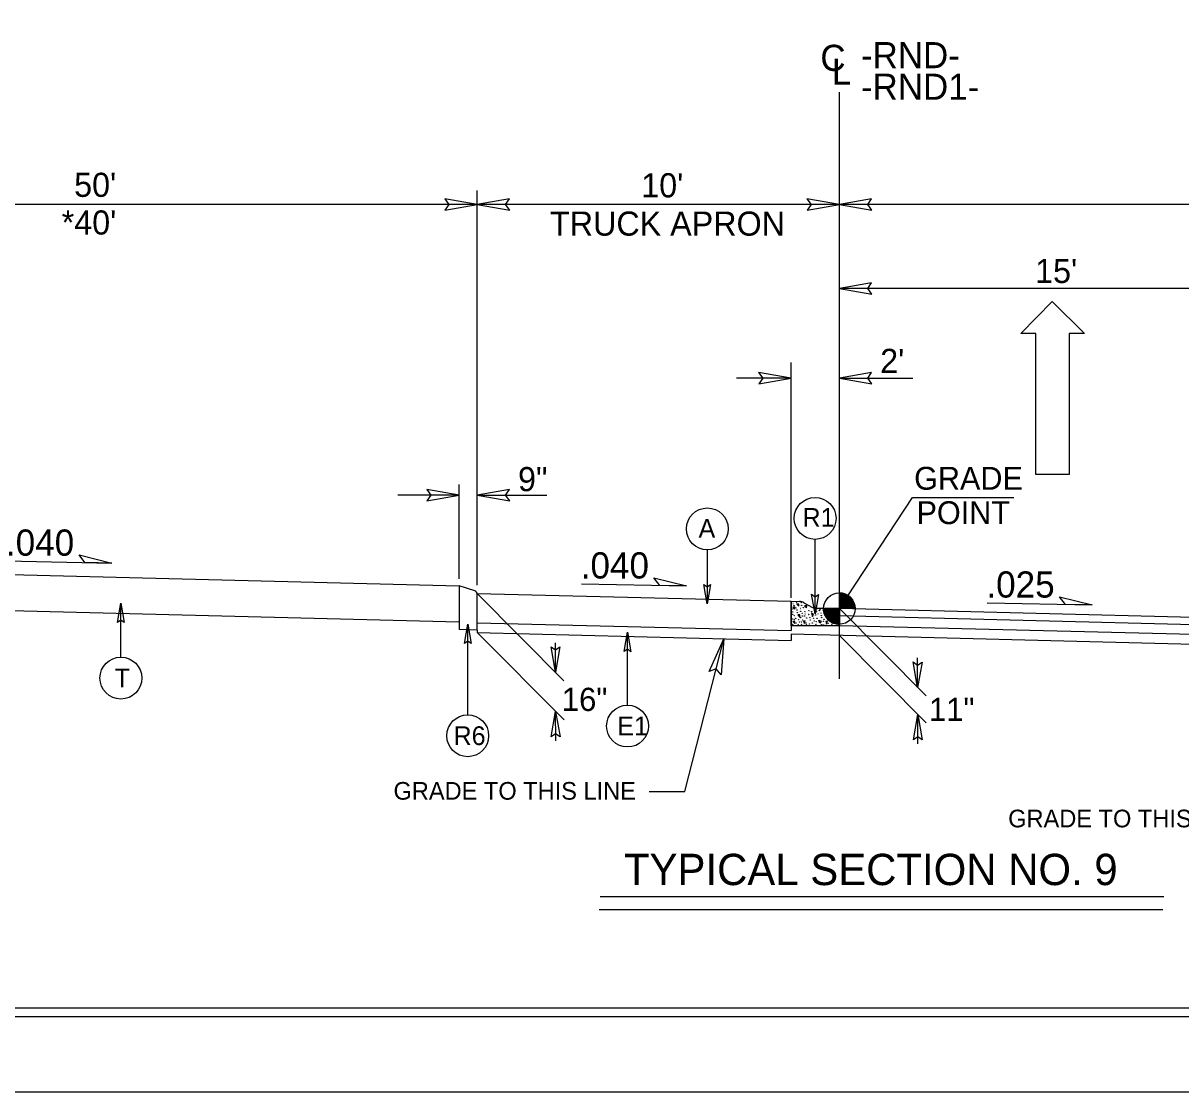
# Model space of a CAD drawing. Extents: x 958711 to 962106, y 831169 to 840840.
# Drawn here: x 959274.3 to 959618.7, y 836066.7 to 836384.7 of the extents above; entities that cross this region are included whole.
import ezdxf

# ---------------------------------------------------------------- set-up
doc = ezdxf.new("R2010")
doc.units = 0
for name, color, linetype in [('Default', 7, 'Continuous'), ('Old_Level_1', 7, 'Continuous'), ('Old_Level_11', 7, 'Continuous'), ('Prop Dimension Text', 7, 'Continuous'), ('Prop Lane Arrow CELL', 7, 'Continuous'), ('Sheet Plot Border Inside CELL', 7, 'Continuous'), ('Sheet Plot Border Outside CELL', 7, 'Continuous'), ('Sheet Typical CELL', 7, 'Continuous'), ('Typical Curb CELL', 7, 'Continuous'), ('Typical ID Circle CELL', 7, 'Continuous'), ('Typical Terminator CELL', 7, 'Continuous'), ('Typical Text ID Circle CELL', 7, 'Continuous')]:
    doc.layers.add(name, color=color, linetype=linetype)

# ---------------------------------------------------------------- blocks, each defined once
blk = doc.blocks.new('Lane Arrow Through')
at = {"layer": 'Prop Lane Arrow CELL'}
for p, q in [((-3.15, 1.6), (-3.15, 3.1)), ((-3.15, 3.1), (0, 0)), ((-17.15, 1.6), (-3.15, 1.6)), ((-17.15, -1.7), (-17.15, 1.6)), ((0, 0), (-3.15, -3.2)), ((-3.15, -1.7), (-17.15, -1.7)), ((-3.15, -3.2), (-3.15, -1.7))]:
    blk.add_line(p, q, dxfattribs=at)

msp = doc.modelspace()

# ---------------------------------------------------------------- linework, layer by layer
at = {"layer": 'Default'}
msp.add_line((959517.08, 836189.62), (959517.08, 836364.16), dxfattribs=at)
at = {"layer": 'Old_Level_1'}
for p, q in [((959409.36, 836217.47), (959409.36, 836334.93)), ((959409.36, 836330.79), (959183.14, 836330.79)), ((959517.08, 836330.79), (959409.36, 836330.79)), ((959775.62, 836330.79), (959517.08, 836330.79)), ((959775.62, 836305.79), (959517.08, 836305.79)), ((959502.72, 836213.76), (959502.72, 836283.78)), ((959502.72, 836279.1), (959486.48, 836279.1)), ((959517.08, 836279.1), (959538.97, 836279.1)), ((959403.98, 836219.36), (959403.98, 836247.46)), ((959403.98, 836244.31), (959385.72, 836244.31)), ((959409.36, 836244.31), (959430.04, 836244.31)), ((959517.08, 836210.53), (959538.84, 836243.63)), ((959538.84, 836243.63), (959568.99, 836243.63)), ((959183.14, 836222.88), (959403.98, 836217.36)), ((959269.32, 836224.71), (959300.64, 836224.08)), ((959409.34, 836215.04), (959502.72, 836212.71)), ((959440.32, 836217.91), (959471.64, 836217.28)), ((959517.08, 836210.53), (959517.08, 836215.19)), ((959182.87, 836212.14), (959403.98, 836206.61)), ((959502.72, 836212.71), (959502.72, 836203.98)), ((959561.01, 836212.23), (959592.33, 836211.61)), ((959512.42, 836210.53), (959517.08, 836210.53)), ((959517.07, 836205.86), (959517.08, 836210.53)), ((959517.08, 836210.53), (959517.07, 836205.86)), ((959521.75, 836210.53), (959517.08, 836210.53)), ((959775.62, 836204.06), (959517.08, 836210.53)), ((959517.08, 836209.62), (959517.08, 836207.47)), ((959775.62, 836201.88), (959517.08, 836208.34)), ((959403.98, 836206.61), (959403.98, 836206.81)), ((959409.36, 836206.31), (959502.72, 836203.98)), ((959775.5, 836198.97), (959517.08, 836205.43)), ((959409.36, 836204.14), (959409.36, 836203.4)), ((959409.36, 836203.4), (959502.72, 836201.07)), ((959804.37, 836195.34), (959502.72, 836202.88)), ((959502.72, 836202.88), (959502.72, 836201.07)), ((959432.64, 836191.59), (959432.62, 836200.38)), ((959540.37, 836187.07), (959540.34, 836195.86)), ((959432.69, 836171.14), (959432.66, 836179.93)), ((959540.41, 836170.26), (959540.39, 836179.05)), ((959613.61, 836124.76), (959445.91, 836124.76)), ((959613.32, 836120.95), (959445.63, 836120.95))]:
    msp.add_line(p, q, dxfattribs=at)
for points in [[(959517.13, 836215.19), (959517.13, 836215.19), (959517.13, 836210.53)], [(959517.22, 836215.19), (959517.22, 836210.53)], [(959517.31, 836215.18), (959517.31, 836210.53)], [(959517.41, 836215.18), (959517.41, 836210.53)], [(959517.5, 836215.17), (959517.5, 836210.53)], [(959517.59, 836215.16), (959517.59, 836210.53)], [(959517.69, 836215.15), (959517.69, 836210.53)], [(959517.78, 836215.14), (959517.78, 836210.53)], [(959517.87, 836215.13), (959517.87, 836210.53)], [(959517.97, 836215.11), (959517.97, 836210.53)], [(959518.06, 836215.09), (959518.06, 836210.53)], [(959518.15, 836215.07), (959518.15, 836210.53)], [(959518.25, 836215.05), (959518.25, 836210.53)], [(959518.34, 836215.01), (959518.34, 836210.53)], [(959518.43, 836214.99), (959518.43, 836210.53)], [(959518.53, 836214.96), (959518.53, 836210.53)], [(959518.62, 836214.93), (959518.62, 836210.53)], [(959518.71, 836214.9), (959518.71, 836210.53)], [(959518.81, 836214.86), (959518.81, 836210.53)], [(959518.9, 836214.82), (959518.9, 836210.53)], [(959518.99, 836214.78), (959518.99, 836210.53)], [(959519.09, 836214.73), (959519.09, 836210.53)], [(959519.18, 836214.69), (959519.18, 836210.53)], [(959519.27, 836214.64), (959519.27, 836210.53)], [(959519.37, 836214.59), (959519.37, 836210.53)], [(959519.46, 836214.54), (959519.46, 836210.53)], [(959519.55, 836214.49), (959519.55, 836210.53)], [(959519.65, 836214.42), (959519.65, 836210.53)], [(959519.74, 836214.36), (959519.74, 836210.53)], [(959519.83, 836214.29), (959519.83, 836210.53)], [(959519.93, 836214.23), (959519.93, 836210.53)], [(959520.02, 836214.15), (959520.02, 836210.53)], [(959520.11, 836214.07), (959520.11, 836210.53)], [(959520.21, 836213.99), (959520.21, 836210.53)], [(959520.3, 836213.91), (959520.3, 836210.53)], [(959520.39, 836213.81), (959520.39, 836210.53)], [(959520.49, 836213.72), (959520.49, 836210.53)], [(959520.58, 836213.61), (959520.58, 836210.53)], [(959520.67, 836213.5), (959520.67, 836210.53)], [(959520.77, 836213.39), (959520.77, 836210.53)], [(959520.86, 836213.26), (959520.86, 836210.53)], [(959520.95, 836213.13), (959520.95, 836210.53)], [(959521.05, 836212.98), (959521.05, 836210.53)], [(959521.14, 836212.83), (959521.14, 836210.53)], [(959521.23, 836212.66), (959521.23, 836210.53)], [(959521.33, 836212.46), (959521.33, 836210.53)], [(959521.42, 836212.25), (959521.42, 836210.53)], [(959521.51, 836211.99), (959521.51, 836210.53)], [(959521.61, 836211.67), (959521.61, 836210.53)], [(959512.44, 836210.53), (959512.44, 836210.02)], [(959512.53, 836210.53), (959512.53, 836209.47)], [(959512.63, 836210.53), (959512.63, 836209.14)], [(959512.72, 836210.53), (959512.72, 836208.86)], [(959512.81, 836210.53), (959512.81, 836208.64)], [(959512.91, 836210.53), (959512.91, 836208.44)], [(959513, 836210.53), (959513, 836208.26)], [(959513.09, 836210.53), (959513.09, 836208.1)], [(959513.19, 836210.53), (959513.19, 836207.95)], [(959513.28, 836210.53), (959513.28, 836207.82)], [(959513.37, 836210.53), (959513.37, 836207.69)], [(959513.47, 836210.53), (959513.47, 836207.58)], [(959513.56, 836210.53), (959513.56, 836207.47)], [(959513.65, 836210.53), (959513.65, 836207.36)], [(959513.75, 836210.53), (959513.75, 836207.26)], [(959513.84, 836210.53), (959513.84, 836207.17)], [(959513.93, 836210.53), (959513.93, 836207.08)], [(959514.03, 836210.53), (959514.03, 836207)], [(959514.12, 836210.53), (959514.12, 836206.92)], [(959514.21, 836210.53), (959514.21, 836206.84)], [(959514.31, 836210.53), (959514.31, 836206.77)], [(959514.4, 836210.53), (959514.4, 836206.71)], [(959514.49, 836210.53), (959514.49, 836206.65)], [(959514.59, 836210.53), (959514.59, 836206.59)], [(959514.68, 836210.53), (959514.68, 836206.52)], [(959514.77, 836210.53), (959514.77, 836206.47)], [(959514.87, 836210.53), (959514.87, 836206.42)], [(959514.96, 836210.53), (959514.96, 836206.37)], [(959515.05, 836210.53), (959515.05, 836206.33)], [(959515.15, 836210.53), (959515.15, 836206.28)], [(959515.24, 836210.53), (959515.24, 836206.24)], [(959515.33, 836210.53), (959515.33, 836206.2)], [(959515.43, 836210.53), (959515.43, 836206.16)], [(959515.52, 836210.53), (959515.52, 836206.13)], [(959515.61, 836210.53), (959515.61, 836206.1)], [(959515.71, 836210.53), (959515.71, 836206.07)], [(959515.8, 836210.53), (959515.8, 836206.05)], [(959515.89, 836210.53), (959515.89, 836206.01)], [(959515.99, 836210.53), (959515.99, 836205.99)], [(959516.08, 836210.53), (959516.08, 836205.97)], [(959516.17, 836210.53), (959516.17, 836205.95)], [(959516.27, 836210.53), (959516.27, 836205.93)], [(959516.36, 836210.53), (959516.36, 836205.92)], [(959516.45, 836210.53), (959516.45, 836205.9)], [(959516.55, 836210.53), (959516.55, 836205.89)], [(959516.64, 836210.53), (959516.64, 836205.88)], [(959516.73, 836210.53), (959516.73, 836205.87)], [(959516.83, 836210.53), (959516.83, 836205.87)], [(959516.92, 836210.53), (959516.92, 836205.86)], [(959517.01, 836210.53), (959517.01, 836205.86), (959517.01, 836205.86)], [(959521.7, 836211.19), (959521.7, 836210.53)]]:
    msp.add_lwpolyline(points, dxfattribs=at)
msp.add_circle((959517.08, 836210.53), 4.67, dxfattribs=at)
for start, end in [(359.9905, 89.9905), (179.9905, 269.9905)]:
    msp.add_arc((959517.08, 836210.53), 4.67, start, end, dxfattribs=at)
at = {"layer": 'Old_Level_11'}
for p, q in [((959292.63, 836224.24), (959290.9, 836226.5)), ((959290.9, 836226.5), (959300.64, 836224.08)), ((959300.64, 836224.08), (959292.63, 836224.24)), ((959463.63, 836217.44), (959461.9, 836219.7)), ((959461.9, 836219.7), (959471.64, 836217.28)), ((959435.16, 836189.05), (959409.36, 836215.04)), ((959471.64, 836217.28), (959463.63, 836217.44)), ((959584.32, 836211.77), (959582.59, 836214.02)), ((959582.59, 836214.02), (959592.33, 836211.61)), ((959592.33, 836211.61), (959584.32, 836211.77)), ((959542.88, 836184.53), (959517.08, 836210.53)), ((959435.18, 836177.39), (959409.36, 836203.4)), ((959471.12, 836156.16), (959482.75, 836201.57)), ((959542.9, 836176.51), (959517.08, 836202.53)), ((959460.51, 836156.16), (959471.12, 836156.16))]:
    msp.add_line(p, q, dxfattribs=at)
for points in [[(959399.75, 836329.13), (959409.36, 836330.79), (959399.7, 836332.5), (959400.92, 836330.79)], [(959418.97, 836332.44), (959409.36, 836330.79), (959419.03, 836329.07), (959417.8, 836330.79)], [(959507.48, 836329.13), (959517.08, 836330.79), (959507.42, 836332.5), (959508.65, 836330.79)], [(959526.69, 836332.44), (959517.08, 836330.79), (959526.75, 836329.07), (959525.52, 836330.79)], [(959526.69, 836307.44), (959517.08, 836305.79), (959526.75, 836304.07), (959525.52, 836305.79)], [(959493.12, 836277.44), (959502.72, 836279.1), (959493.06, 836280.81), (959494.29, 836279.1)], [(959526.69, 836280.75), (959517.08, 836279.1), (959526.75, 836277.38), (959525.52, 836279.1)], [(959394.37, 836242.65), (959403.98, 836244.31), (959394.32, 836246.02), (959395.54, 836244.31)], [(959418.97, 836245.97), (959409.36, 836244.31), (959419.03, 836242.59), (959417.8, 836244.31)], [(959478.36, 836191.78), (959482.75, 836201.57), (959481.93, 836190.8), (959480.44, 836192.58)], [(959433.94, 836199.14), (959432.64, 836191.59), (959431.3, 836199.19), (959432.64, 836198.22)], [(959541.67, 836194.63), (959540.37, 836187.07), (959539.02, 836194.67), (959540.37, 836193.71)], [(959431.36, 836172.37), (959432.66, 836179.93), (959434.01, 836172.33), (959432.66, 836173.29)], [(959539.09, 836171.49), (959540.39, 836179.05), (959541.73, 836171.45), (959540.39, 836172.41)]]:
    msp.add_lwpolyline(points, close=True, dxfattribs=at)
at = {"layer": 'Sheet Plot Border Inside CELL'}
msp.add_lwpolyline([(960390.3, 837144.29), (958723.8, 837144.29), (958723.8, 836089.19), (960390.3, 836089.19)], close=True, dxfattribs=at)
at = {"layer": 'Sheet Plot Border Outside CELL'}
msp.add_lwpolyline([(960394.8, 837166.74), (958710.8, 837166.74), (958710.8, 836066.74), (960394.8, 836066.74)], close=True, dxfattribs=at)
at = {"layer": 'Sheet Typical CELL'}
msp.add_lwpolyline([(960377.8, 837141.74), (958877.8, 837141.74), (958877.8, 836091.74), (960377.8, 836091.74)], close=True, dxfattribs=at)
at = {"layer": 'Typical Curb CELL'}
for p, q in [((959408.65, 836215.8), (959403.98, 836217.36)), ((959403.98, 836217.36), (959403.98, 836204.27)), ((959409.36, 836204.14), (959409.36, 836214.81)), ((959502.72, 836205.44), (959502.72, 836212.71)), ((959502.72, 836212.71), (959505.19, 836212.64)), ((959505.04, 836211.88), (959504.42, 836211.88)), ((959504.42, 836211.88), (959505, 836211.26)), ((959505, 836211.26), (959505.04, 836211.88)), ((959506.56, 836212.27), (959509.06, 836210.9)), ((959507.37, 836211.38), (959506.75, 836211.38)), ((959506.75, 836211.38), (959507.34, 836210.77)), ((959507.34, 836210.77), (959507.37, 836211.38)), ((959503.91, 836210.96), (959503.29, 836210.96)), ((959503.29, 836210.96), (959503.87, 836210.35)), ((959503.87, 836210.35), (959503.91, 836210.96)), ((959505.36, 836208.65), (959504.74, 836208.65)), ((959504.74, 836208.65), (959505.33, 836208.03)), ((959505.33, 836208.03), (959505.36, 836208.65)), ((959508.79, 836209.21), (959509.09, 836208.14)), ((959509.38, 836208.79), (959508.79, 836209.21)), ((959509.09, 836208.14), (959509.38, 836208.79)), ((959517.08, 836210.53), (959510.5, 836210.53)), ((959515.39, 836209.1), (959515.69, 836208.03)), ((959515.98, 836208.68), (959515.39, 836209.1)), ((959515.69, 836208.03), (959515.98, 836208.68)), ((959517.08, 836210.53), (959517.08, 836205.44)), ((959517.08, 836205.44), (959502.72, 836205.44)), ((959503.86, 836206.68), (959503.24, 836206.68)), ((959503.24, 836206.68), (959503.82, 836206.06)), ((959503.82, 836206.06), (959503.86, 836206.68)), ((959506.94, 836206.94), (959506.43, 836206.84)), ((959506.43, 836206.84), (959506.69, 836206.06)), ((959506.69, 836206.06), (959506.94, 836206.94)), ((959511, 836207.13), (959511.65, 836206.78)), ((959511.23, 836206.2), (959511, 836207.13)), ((959511.65, 836206.78), (959511.23, 836206.2)), ((959513.55, 836206.83), (959513.03, 836206.73)), ((959513.03, 836206.73), (959513.29, 836205.95)), ((959513.29, 836205.95), (959513.55, 836206.83)), ((959409.36, 836204.14), (959403.98, 836204.27))]:
    msp.add_line(p, q, dxfattribs=at)
for centre, radius in [((959403.98, 836215.2), 0.00871), ((959409.36, 836214.81), 0.00871), ((959503.31, 836212.05), 0.0456), ((959503.58, 836211.52), 0.0456), ((959504.32, 836212.29), 0.0456), ((959505.71, 836212.29), 0.0456), ((959505.85, 836211.51), 0.0456), ((959503.2, 836210.38), 0.0456), ((959503.2, 836209.49), 0.0456), ((959503.2, 836208.81), 0.0456), ((959503.68, 836208.4), 0.0456), ((959504.23, 836210.71), 0.0456), ((959504.49, 836210.12), 0.0456), ((959504.55, 836209.34), 0.0456), ((959505.49, 836210.57), 0.0456), ((959505.55, 836207.83), 0.0456), ((959505.58, 836209.72), 0.0456), ((959506.06, 836209.09), 0.0456), ((959506.08, 836208.31), 0.0456), ((959506.38, 836210.82), 0.0456), ((959506.78, 836208.31), 0.0456), ((959506.85, 836209.66), 0.0456), ((959506.91, 836208.89), 0.0456), ((959507.34, 836207.75), 0.0456), ((959507.99, 836208.79), 0.0456), ((959508.02, 836209.96), 0.0456), ((959508.31, 836207.85), 0.0456), ((959508.86, 836209.6), 0.0456), ((959510.06, 836208.66), 0.0456), ((959510.22, 836209.63), 0.0456), ((959510.71, 836208.98), 0.0456), ((959511.14, 836209.94), 0.0456), ((959511.34, 836210.23), 0.0456), ((959511.59, 836209.18), 0.0456), ((959511.75, 836208.46), 0.0456), ((959511.82, 836207.84), 0.0456), ((959512.29, 836210.01), 0.0456), ((959512.56, 836209.02), 0.0456), ((959512.64, 836209.5), 0.0456), ((959512.67, 836208.81), 0.0456), ((959513.2, 836210.18), 0.0456), ((959513.52, 836208.77), 0.0456), ((959514.03, 836209.24), 0.0456), ((959514.41, 836210.14), 0.0456), ((959514.59, 836208.68), 0.0456), ((959514.91, 836207.73), 0.0456), ((959515.46, 836209.49), 0.0456), ((959515.64, 836210.14), 0.0456), ((959516.57, 836209.27), 0.0456), ((959516.57, 836208.46), 0.0456), ((959503.2, 836207.46), 0.0456), ((959503.23, 836205.8), 0.0456), ((959503.78, 836207.2), 0.0456), ((959504.09, 836207.66), 0.0456), ((959504.22, 836206.26), 0.0456), ((959504.78, 836205.8), 0.0456), ((959504.88, 836207.2), 0.0456), ((959505.23, 836206.54), 0.0456), ((959505.83, 836206.54), 0.0456), ((959505.83, 836205.8), 0.0456), ((959506.09, 836207.18), 0.0456), ((959506.31, 836205.44), 0.00871), ((959507.17, 836206.22), 0.0456), ((959507.34, 836205.8), 0.0456), ((959508.21, 836205.93), 0.0456), ((959508.41, 836207.17), 0.0456), ((959509.06, 836206.24), 0.0456), ((959509.38, 836207.62), 0.0456), ((959509.6, 836206.84), 0.0456), ((959510.09, 836205.8), 0.0456), ((959510.19, 836206.68), 0.0456), ((959510.42, 836207.65), 0.0456), ((959511.85, 836205.77), 0.0456), ((959512.4, 836206.78), 0.0456), ((959512.4, 836205.67), 0.0456), ((959512.51, 836207.35), 0.0456), ((959513.78, 836206.11), 0.0456), ((959513.94, 836207.64), 0.0456), ((959514.81, 836205.82), 0.0456), ((959515.01, 836207.05), 0.0456), ((959515.9, 836206.33), 0.0456), ((959515.98, 836207.51), 0.0456), ((959516.69, 836205.69), 0.0456), ((959516.79, 836206.57), 0.0456), ((959517.02, 836207.54), 0.0456), ((959517.08, 836205.44), 0.00871)]:
    msp.add_circle(centre, radius, dxfattribs=at)
for centre, radius, start, end in [((959408.32, 836214.81), 1.05, 0, 71.5651), ((959505.11, 836209.65), 3, 61.1507, 88.5679), ((959510.5, 836213.53), 3, 241.1507, 270), ((959506.56, 836205.48), 0.0456, 27.0386, 154.2416)]:
    msp.add_arc(centre, radius, start, end, dxfattribs=at)
at = {"layer": 'Typical ID Circle CELL'}
for p, q in [((959509.86, 836209.02), (959509.86, 836231.15)), ((959477.8, 836228.04), (959477.8, 836211.95)), ((959303.33, 836196.08), (959303.33, 836212.17)), ((959406.52, 836178.91), (959406.52, 836205.93)), ((959454.06, 836181.81), (959454.06, 836203.5))]:
    msp.add_line(p, q, dxfattribs=at)
for centre in [(959509.86, 836237.37), (959477.8, 836234.26), (959303.33, 836189.86), (959454.06, 836175.59), (959406.52, 836172.69)]:
    msp.add_circle(centre, 6.23, dxfattribs=at)
at = {"layer": 'Typical Terminator CELL'}
for points in [[(959478.79, 836217.71), (959477.8, 836211.95), (959476.78, 836217.75), (959477.8, 836217.01)], [(959510.86, 836214.78), (959509.86, 836209.02), (959508.84, 836214.81), (959509.86, 836214.07)], [(959302.33, 836206.41), (959303.33, 836212.17), (959304.35, 836206.37), (959303.33, 836207.11)], [(959405.53, 836200.16), (959406.52, 836205.93), (959407.54, 836200.13), (959406.52, 836200.87)], [(959453.07, 836197.74), (959454.06, 836203.5), (959455.09, 836197.71), (959454.06, 836198.44)]]:
    msp.add_lwpolyline(points, close=True, dxfattribs=at)

# ---------------------------------------------------------------- block references
at = {"layer": 'Old_Level_1', "xscale": 3, "yscale": 3, "rotation": 89.99999999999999}
msp.add_blockref('Lane Arrow Through', (959580.37, 836301.87), dxfattribs=at)

# ---------------------------------------------------------------- texts
at = {"layer": 'Old_Level_1'}
for s, height, p in [("50'", 7.182, (959289.43, 836333.05)), ("10'", 7.182, (959458.14, 836332.9)), ("*40'", 7.182, (959285.72, 836321.84)), ('TRUCK APRON', 7.1816, (959431.01, 836321.51)), ("15'", 7.182, (959575.32, 836307.41)), ("2'", 7.182, (959529.23, 836280.65)), ('9"', 7.182, (959421.49, 836245.48)), ('GRADE', 6.802, (959539.33, 836245.91)), ('POINT', 6.802, (959540.04, 836235.68)), ('GRADE TO THIS LINE', 5.2473, (959384.44, 836153.68)), ('GRADE TO THIS LINE', 5.2473, (959567.31, 836145.45)), ('TYPICAL SECTION NO. 9', 9.3239, (959452.99, 836128.26))]:
    msp.add_text(s, height=height, dxfattribs=at).set_placement(p)
at = {"layer": 'Old_Level_11'}
for s, p in [('16"', (959434.5, 836180.07)), ('11"', (959543.72, 836177.09))]:
    msp.add_text(s, height=6.912, dxfattribs=at).set_placement(p)
at = {"layer": 'Prop Dimension Text'}
for s, height, rotation, p in [('C', 7.77, 0, (959511.43, 836370.54)), ('-RND-', 7.767, 0, (959523.51, 836371.34)), ('L', 7.77, 0, (959514.83, 836366.45)), ('-RND1-', 7.767, 0, (959523.51, 836361.95)), ('.040', 7.801, 360, (959269.14, 836226.28)), ('.040', 7.801, 360, (959440.14, 836219.49)), ('.025', 7.801, 360, (959560.83, 836213.81))]:
    msp.add_text(s, height=height, rotation=rotation, dxfattribs=at).set_placement(p)
at = {"layer": 'Typical Text ID Circle CELL'}
for s, height, p in [('R1', 5.572, (959506.12, 836234.88)), ('A', 5.57, (959475.19, 836231.63)), ('T', 5.57, (959301.48, 836187.12)), ('E1', 5.572, (959451.03, 836172.84)), ('R6', 5.572, (959402.3, 836169.94))]:
    msp.add_text(s, height=height, dxfattribs=at).set_placement(p)

doc.saveas('drawing.dxf')
